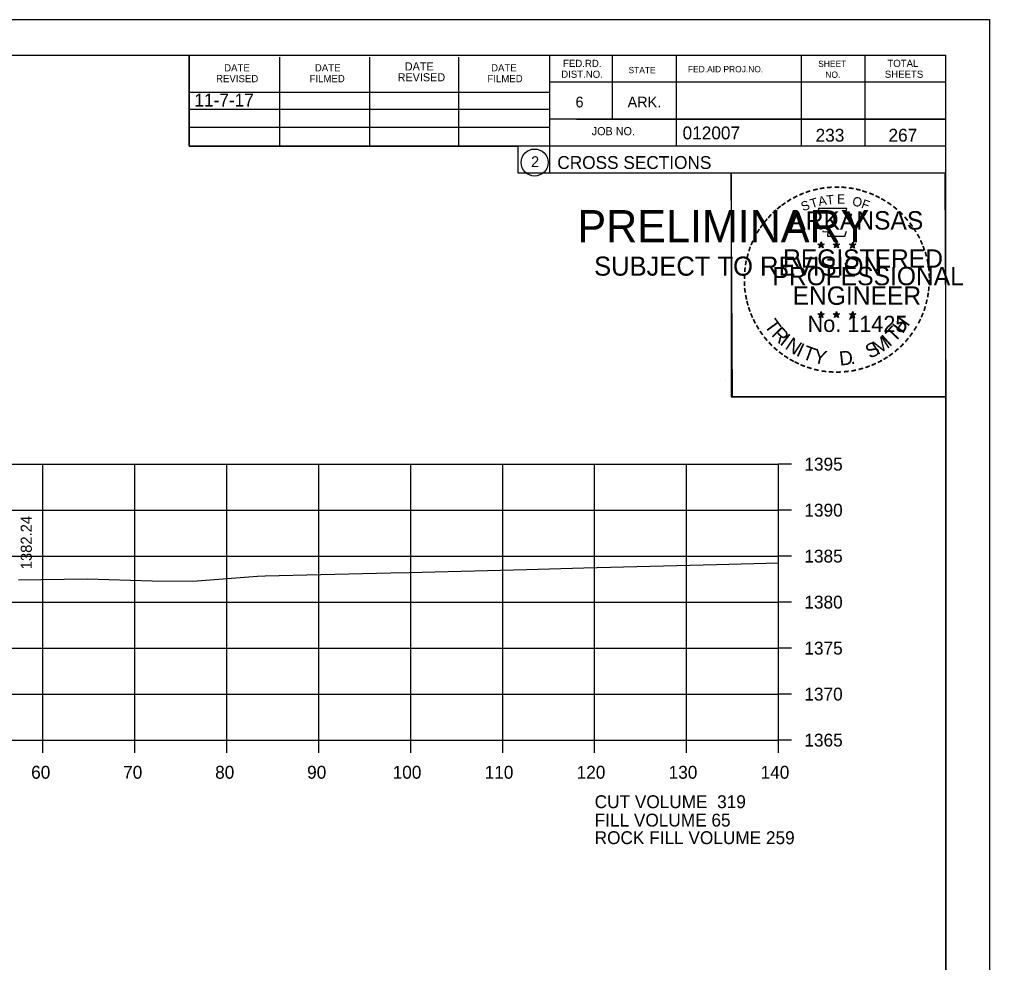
# Model space of a CAD drawing. Extents: x 1374311 to 1383814, y 384102 to 406278.
# Drawn here: x 1382697.5 to 1382803, y 402335.8 to 402438.3 of the extents above; entities that cross this region are included whole.
import ezdxf

# ---------------------------------------------------------------- set-up
doc = ezdxf.new("R2010")
doc.units = 0
for name, color, linetype in [('R_Axis', 7, 'Continuous'), ('R_Axis Annot', 7, 'Continuous'), ('R_Border', 7, 'Continuous'), ('R_Border PE', 7, 'Continuous'), ('R_Border Prem', 7, 'Continuous'), ('R_Exist Surface', 7, 'Continuous'), ('R_Fin Surface', 7, 'Continuous'), ('R_Grid', 7, 'Continuous'), ('R_No Plot', 7, 'Continuous'), ('R_Water', 7, 'Continuous'), ('R_Xsect Elev', 7, 'Continuous')]:
    doc.layers.add(name, color=color, linetype=linetype)

msp = doc.modelspace()

# ---------------------------------------------------------------- linework, layer by layer
at = {"layer": 'R_Axis'}
for p, q in [((1382780.07, 402360), (1382780.07, 402390)), ((1382781.47, 402390), (1382780.07, 402390)), ((1382781.47, 402385), (1382780.07, 402385)), ((1382781.47, 402380), (1382780.07, 402380)), ((1382781.47, 402375), (1382780.07, 402375)), ((1382781.47, 402370), (1382780.07, 402370)), ((1382781.47, 402365), (1382780.07, 402365)), ((1382500.07, 402360), (1382780.07, 402360)), ((1382700.07, 402358.6), (1382700.07, 402360)), ((1382710.07, 402358.6), (1382710.07, 402360)), ((1382720.07, 402358.6), (1382720.07, 402360)), ((1382730.07, 402358.6), (1382730.07, 402360)), ((1382740.07, 402358.6), (1382740.07, 402360)), ((1382750.07, 402358.6), (1382750.07, 402360)), ((1382760.07, 402358.6), (1382760.07, 402360)), ((1382770.07, 402358.6), (1382770.07, 402360)), ((1382780.07, 402358.6), (1382780.07, 402360)), ((1382781.47, 402360), (1382780.07, 402360))]:
    msp.add_line(p, q, dxfattribs=at)
at = {"layer": 'R_Border'}
for p, q in [((1382482.07, 402434.46), (1382798.25, 402434.46)), ((1382715.99, 402424.58), (1382715.99, 402434.46)), ((1382755.15, 402434.46), (1382755.15, 402421.66)), ((1382761.99, 402434.46), (1382761.99, 402427.52)), ((1382768.93, 402434.46), (1382768.93, 402424.58)), ((1382782.51, 402434.46), (1382782.51, 402424.58)), ((1382789.45, 402434.46), (1382789.45, 402424.58)), ((1382798.25, 402229), (1382798.25, 402434.46)), ((1382725.85, 402424.58), (1382725.85, 402434.26)), ((1382735.61, 402424.58), (1382735.61, 402434.26)), ((1382745.29, 402424.58), (1382745.29, 402434.26)), ((1382798.25, 402431.52), (1382755.15, 402431.52)), ((1382798.25, 402431.54), (1382798.25, 402431.54)), ((1382715.99, 402430.44), (1382755.15, 402430.44)), ((1382715.99, 402428.58), (1382755.15, 402428.58)), ((1382798.25, 402427.52), (1382755.15, 402427.52)), ((1382758.11, 402427.52), (1382798.25, 402427.52)), ((1382715.99, 402424.58), (1382715.99, 402426.64)), ((1382715.99, 402426.64), (1382755.15, 402426.64)), ((1382798.25, 402424.58), (1382715.99, 402424.58)), ((1382755.15, 402421.66), (1382798.25, 402421.66))]:
    msp.add_line(p, q, dxfattribs=at)
msp.add_circle((1382753.54, 402422.79), 1.47, dxfattribs=at)
at = {"layer": 'R_Border PE'}
for p, q in [((1382784.34, 402413.91), (1382784.69, 402413.8)), ((1382784.34, 402413.91), (1382784.59, 402413.87)), ((1382784.34, 402413.91), (1382784.57, 402413.79)), ((1382784.47, 402413.5), (1382784.69, 402413.8)), ((1382784.47, 402413.5), (1382784.6, 402413.75)), ((1382784.47, 402413.5), (1382784.68, 402413.72)), ((1382784.69, 402414.16), (1382784.64, 402413.91)), ((1382784.9, 402413.5), (1382784.68, 402413.72)), ((1382784.69, 402413.8), (1382784.69, 402414.16)), ((1382784.69, 402414.16), (1382784.73, 402413.91)), ((1382785.03, 402413.91), (1382784.69, 402413.8)), ((1382784.9, 402413.5), (1382784.69, 402413.8)), ((1382785.03, 402413.91), (1382784.75, 402413.86)), ((1382784.9, 402413.5), (1382784.76, 402413.79)), ((1382785.03, 402413.91), (1382784.83, 402413.81)), ((1382786.01, 402413.91), (1382786.36, 402413.8)), ((1382786.01, 402413.91), (1382786.26, 402413.87)), ((1382786.01, 402413.91), (1382786.24, 402413.79)), ((1382786.14, 402413.5), (1382786.36, 402413.8)), ((1382786.14, 402413.5), (1382786.27, 402413.75)), ((1382786.14, 402413.5), (1382786.35, 402413.72)), ((1382786.36, 402414.16), (1382786.31, 402413.91)), ((1382786.57, 402413.5), (1382786.35, 402413.72)), ((1382786.36, 402413.8), (1382786.36, 402414.16)), ((1382786.36, 402414.16), (1382786.4, 402413.91)), ((1382786.7, 402413.91), (1382786.36, 402413.8)), ((1382786.57, 402413.5), (1382786.36, 402413.8)), ((1382786.7, 402413.91), (1382786.42, 402413.86)), ((1382786.57, 402413.5), (1382786.43, 402413.79)), ((1382786.7, 402413.91), (1382786.5, 402413.81)), ((1382787.77, 402413.9), (1382788.12, 402413.79)), ((1382787.77, 402413.9), (1382788.02, 402413.85)), ((1382787.77, 402413.9), (1382788.01, 402413.78)), ((1382787.9, 402413.49), (1382788.12, 402413.79)), ((1382787.9, 402413.49), (1382788.03, 402413.73)), ((1382787.9, 402413.49), (1382788.12, 402413.71)), ((1382788.12, 402414.15), (1382788.08, 402413.9)), ((1382788.12, 402413.79), (1382788.12, 402414.15)), ((1382788.12, 402414.15), (1382788.17, 402413.9)), ((1382788.47, 402413.9), (1382788.12, 402413.79)), ((1382788.33, 402413.49), (1382788.12, 402413.79)), ((1382788.33, 402413.49), (1382788.12, 402413.7)), ((1382788.47, 402413.9), (1382788.18, 402413.85)), ((1382788.33, 402413.49), (1382788.2, 402413.78)), ((1382788.47, 402413.9), (1382788.26, 402413.8)), ((1382784.33, 402406.34), (1382784.68, 402406.23)), ((1382784.33, 402406.34), (1382784.59, 402406.29)), ((1382784.33, 402406.34), (1382784.57, 402406.22)), ((1382784.47, 402405.93), (1382784.68, 402406.23)), ((1382784.47, 402405.93), (1382784.59, 402406.17)), ((1382784.47, 402405.93), (1382784.68, 402406.15)), ((1382784.68, 402406.59), (1382784.64, 402406.34)), ((1382784.68, 402406.23), (1382784.68, 402406.59)), ((1382784.68, 402406.59), (1382784.73, 402406.34)), ((1382785.03, 402406.34), (1382784.68, 402406.23)), ((1382784.89, 402405.93), (1382784.68, 402406.23)), ((1382784.89, 402405.93), (1382784.68, 402406.14)), ((1382785.03, 402406.34), (1382784.74, 402406.29)), ((1382784.89, 402405.93), (1382784.76, 402406.22)), ((1382785.03, 402406.34), (1382784.82, 402406.24)), ((1382786, 402406.34), (1382786.35, 402406.23)), ((1382786, 402406.34), (1382786.25, 402406.29)), ((1382786, 402406.34), (1382786.24, 402406.22)), ((1382786.13, 402405.93), (1382786.35, 402406.23)), ((1382786.13, 402405.93), (1382786.26, 402406.17)), ((1382786.13, 402405.93), (1382786.35, 402406.15)), ((1382786.35, 402406.59), (1382786.31, 402406.34)), ((1382786.35, 402406.23), (1382786.35, 402406.59)), ((1382786.35, 402406.59), (1382786.4, 402406.34)), ((1382786.7, 402406.34), (1382786.35, 402406.23)), ((1382786.56, 402405.93), (1382786.35, 402406.23)), ((1382786.56, 402405.93), (1382786.35, 402406.14)), ((1382786.7, 402406.34), (1382786.41, 402406.29)), ((1382786.56, 402405.93), (1382786.43, 402406.22)), ((1382786.7, 402406.34), (1382786.49, 402406.24)), ((1382787.77, 402406.33), (1382788.12, 402406.22)), ((1382787.77, 402406.33), (1382788.02, 402406.28)), ((1382787.77, 402406.33), (1382788.01, 402406.21)), ((1382787.9, 402405.92), (1382788.12, 402406.22)), ((1382787.9, 402405.92), (1382788.03, 402406.16)), ((1382787.9, 402405.92), (1382788.12, 402406.14)), ((1382788.12, 402406.58), (1382788.08, 402406.33)), ((1382788.12, 402406.22), (1382788.12, 402406.58)), ((1382788.12, 402406.58), (1382788.17, 402406.33)), ((1382788.46, 402406.33), (1382788.12, 402406.22)), ((1382788.33, 402405.92), (1382788.12, 402406.22)), ((1382788.33, 402405.92), (1382788.12, 402406.13)), ((1382788.46, 402406.33), (1382788.18, 402406.28)), ((1382788.33, 402405.92), (1382788.19, 402406.21)), ((1382788.46, 402406.33), (1382788.26, 402406.23))]:
    msp.add_line(p, q, dxfattribs=at)
for points in [[(1382784.38, 402417.79), (1382784.65, 402416.96)], [(1382787.89, 402416.87), (1382788.03, 402417.15), (1382787.35, 402417.13), (1382787.49, 402417.79), (1382784.38, 402417.79)], [(1382784.87, 402415.37), (1382784.87, 402415.28), (1382785.43, 402415.26), (1382785.38, 402414.79), (1382787.25, 402414.79), (1382787.45, 402415.32)], [(1382784.69, 402414.16), (1382784.9, 402413.5), (1382784.34, 402413.91), (1382785.03, 402413.91), (1382784.47, 402413.5), (1382784.69, 402414.16)], [(1382786.36, 402414.16), (1382786.57, 402413.5), (1382786.01, 402413.91), (1382786.7, 402413.91), (1382786.14, 402413.5), (1382786.36, 402414.16)], [(1382788.12, 402414.15), (1382788.33, 402413.49), (1382787.77, 402413.9), (1382788.47, 402413.9), (1382787.9, 402413.49), (1382788.12, 402414.15)], [(1382784.68, 402406.59), (1382784.89, 402405.93), (1382784.33, 402406.34), (1382785.03, 402406.34), (1382784.47, 402405.93), (1382784.68, 402406.59)], [(1382786.35, 402406.59), (1382786.56, 402405.93), (1382786, 402406.34), (1382786.7, 402406.34), (1382786.13, 402405.93), (1382786.35, 402406.59)], [(1382788.12, 402406.58), (1382788.33, 402405.92), (1382787.77, 402406.33), (1382788.46, 402406.33), (1382787.9, 402405.92), (1382788.12, 402406.58)]]:
    msp.add_lwpolyline(points, dxfattribs=at)
for centre, radius in [((1382784.68, 402413.8), 0.172), ((1382784.68, 402413.8), 0.145), ((1382784.68, 402413.8), 0.116), ((1382784.68, 402413.8), 0.0991), ((1382784.68, 402413.8), 0.0747), ((1382784.68, 402413.8), 0.0495), ((1382784.68, 402413.8), 0.0296), ((1382786.35, 402413.8), 0.172), ((1382786.35, 402413.8), 0.145), ((1382786.35, 402413.8), 0.116), ((1382786.35, 402413.8), 0.0991), ((1382786.35, 402413.8), 0.0747), ((1382786.35, 402413.8), 0.0495), ((1382786.35, 402413.8), 0.0296), ((1382788.12, 402413.79), 0.172), ((1382788.12, 402413.79), 0.145), ((1382788.12, 402413.79), 0.116), ((1382788.12, 402413.79), 0.0991), ((1382788.12, 402413.79), 0.0747), ((1382788.12, 402413.79), 0.0495), ((1382788.12, 402413.79), 0.0296), ((1382784.68, 402406.23), 0.172), ((1382784.68, 402406.23), 0.145), ((1382784.68, 402406.23), 0.116), ((1382784.68, 402406.23), 0.0991), ((1382784.68, 402406.23), 0.0747), ((1382784.68, 402406.23), 0.0495), ((1382784.68, 402406.23), 0.0296), ((1382786.35, 402406.23), 0.172), ((1382786.35, 402406.23), 0.145), ((1382786.35, 402406.23), 0.116), ((1382786.35, 402406.23), 0.0991), ((1382786.35, 402406.23), 0.0747), ((1382786.35, 402406.23), 0.0495), ((1382786.35, 402406.23), 0.0296), ((1382788.12, 402406.22), 0.172), ((1382788.12, 402406.22), 0.145), ((1382788.12, 402406.22), 0.116), ((1382788.12, 402406.22), 0.0991), ((1382788.12, 402406.22), 0.0747), ((1382788.12, 402406.22), 0.0495), ((1382788.12, 402406.22), 0.0296)]:
    msp.add_circle(centre, radius, dxfattribs=at)
at = {"layer": 'R_Exist Surface'}
msp.add_lwpolyline([(1382697.43, 402377.43), (1382704.89, 402377.54), (1382711.98, 402377.33), (1382716.4, 402377.27), (1382723.41, 402377.81), (1382724.25, 402377.86), (1382736.37, 402378.15), (1382737.92, 402378.18), (1382739.89, 402378.23), (1382752.65, 402378.54), (1382758.89, 402378.71), (1382773.32, 402379.09), (1382780.07, 402379.28)], dxfattribs=at)
at = {"layer": 'R_Grid'}
for p, q in [((1382500.07, 402390), (1382780.07, 402390)), ((1382700.07, 402360), (1382700.07, 402390)), ((1382710.07, 402360), (1382710.07, 402390)), ((1382720.07, 402360), (1382720.07, 402390)), ((1382730.07, 402360), (1382730.07, 402390)), ((1382740.07, 402360), (1382740.07, 402390)), ((1382750.07, 402360), (1382750.07, 402390)), ((1382760.07, 402360), (1382760.07, 402390)), ((1382770.07, 402360), (1382770.07, 402390)), ((1382780.07, 402360), (1382780.07, 402390)), ((1382500.07, 402385), (1382780.07, 402385)), ((1382500.07, 402380), (1382780.07, 402380)), ((1382500.07, 402375), (1382780.07, 402375)), ((1382500.07, 402370), (1382780.07, 402370)), ((1382500.07, 402365), (1382780.07, 402365)), ((1382500.07, 402360), (1382780.07, 402360))]:
    msp.add_line(p, q, dxfattribs=at)
at = {"layer": 'R_No Plot'}
for p, q in [((1382469.67, 402438.35), (1382803, 402438.35)), ((1382774.29, 402399.2), (1382774.29, 402399.2))]:
    msp.add_line(p, q, dxfattribs=at)
for points in [[(1382469.66, 402438.35), (1382803, 402438.35), (1382803, 402225.01), (1382469.66, 402225.01)], [(1382715.99, 402434.46), (1382715.99, 402424.58), (1382751.72, 402424.58), (1382751.72, 402421.66), (1382774.92, 402421.66), (1382774.92, 402397.32), (1382798.25, 402397.32), (1382798.25, 402229), (1382482.07, 402229), (1382482.07, 402434.46)], [(1382774.92, 402421.66), (1382798.13, 402421.66), (1382798.25, 402397.32), (1382775.04, 402397.32)]]:
    msp.add_lwpolyline(points, close=True, dxfattribs=at)

# ---------------------------------------------------------------- texts
at = {"layer": 'R_Axis Annot'}
for s, p in [('1395', (1382782.87, 402389.3)), ('1390', (1382782.87, 402384.3)), ('1385', (1382782.87, 402379.3)), ('1380', (1382782.87, 402374.3)), ('1375', (1382782.87, 402369.3)), ('1370', (1382782.87, 402364.3)), ('1365', (1382782.87, 402359.3)), ('60', (1382698.81, 402355.8)), ('70', (1382708.81, 402355.8)), ('80', (1382718.81, 402355.8)), ('90', (1382728.81, 402355.8)), ('100', (1382738.11, 402355.8)), ('110', (1382748.11, 402355.8)), ('120', (1382758.11, 402355.8)), ('130', (1382768.11, 402355.8)), ('140', (1382778.11, 402355.8)), ('CUT VOLUME  319', (1382760.07, 402352.6)), ('FILL VOLUME 65', (1382760.07, 402350.6))]:
    msp.add_text(s, height=1.4, dxfattribs=at).set_placement(p)
at = {"layer": 'R_Border'}
for s, height, p in [('DATE', 0.782, (1382719.79, 402432.7)), ('DATE', 0.782, (1382729.65, 402432.7)), ('DATE', 0.879, (1382739.43, 402432.8)), ('DATE', 0.782, (1382748.81, 402432.7)), ('FED.RD.', 0.782, (1382756.63, 402433.18)), ('SHEET', 0.684, (1382784.37, 402433.18)), ('TOTAL', 0.782, (1382791.89, 402433.18)), ('REVISED', 0.782, (1382718.91, 402431.52)), ('REVISED', 0.879, (1382738.65, 402431.62)), ('DIST.NO.', 0.782, (1382756.43, 402432)), ('STATE', 0.684, (1382763.75, 402432.5)), ('FED.AID PROJ.NO.', 0.684, (1382770.21, 402432.6)), ('NO.', 0.684, (1382785.15, 402432)), ('SHEETS', 0.782, (1382791.61, 402432)), ('FILMED', 0.782, (1382729.07, 402431.52)), ('FILMED', 0.782, (1382748.41, 402431.52)), ('6', 1.17, (1382757.99, 402428.78)), ('ARK.', 1.172, (1382763.65, 402428.78)), ('JOB NO.', 0.879, (1382759.75, 402425.76)), ('012007', 1.4, (1382769.63, 402425.31)), ('2', 1.17, (1382753.16, 402422.3)), ('CROSS SECTIONS', 1.4, (1382756.01, 402422.09))]:
    msp.add_text(s, height=height, rotation=360, dxfattribs=at).set_placement(p)
at = {"layer": 'R_Border PE'}
for s, height, rotation, p in [('-', 1.6, 19.1761, (1382783.12, 402418.92)), ('-', 1.6, 13.6301, (1382783.87, 402419.16)), ('-', 1.6, 10.2193, (1382784.55, 402419.32)), ('-', 1.6, 5.8968, (1382785.28, 402419.43)), ('-', 1.6, 0.1862, (1382786.05, 402419.5)), ('-', 1.6, 357.743, (1382786.78, 402419.49)), ('-', 1.6, 352.1617, (1382787.52, 402419.43)), ('-', 1.6, 347.2049, (1382788.24, 402419.32)), ('-', 1.6, 342.3362, (1382788.87, 402419.16)), ('-', 1.6, 34.0636, (1382781.26, 402417.96)), ('-', 1.6, 28.7918, (1382781.86, 402418.33)), ('-', 1.6, 24.3072, (1382782.49, 402418.65)), ('S', 1, 21.594, (1382782.73, 402417.47)), ('T', 1, 16.4036, (1382783.65, 402417.8)), ('A', 1, 11.2132, (1382784.47, 402418.05)), ('T', 1, 6.0228, (1382785.32, 402418.21)), ('E', 1, 0.8323, (1382786.43, 402418.32)), ('O', 1, 350.4515, (1382788.03, 402418.11)), ('F', 1, 340.0707, (1382788.98, 402417.89)), ('-', 1.6, 337.8551, (1382789.61, 402418.94)), ('-', 1.6, 334.1211, (1382790.24, 402418.67)), ('-', 1.6, 329.6409, (1382790.82, 402418.39)), ('-', 1.6, 42.9622, (1382779.77, 402416.77)), ('-', 1.6, 38.9507, (1382780.21, 402417.19)), ('-', 1.6, 36.2317, (1382780.68, 402417.56)), ('-', 1.6, 325.8627, (1382791.46, 402418.02)), ('-', 1.6, 320.5297, (1382792.07, 402417.6)), ('-', 1.6, 315.5786, (1382792.67, 402417.11)), ('-', 1.6, 50.6142, (1382778.92, 402415.81)), ('-', 1.6, 48.423, (1382779.33, 402416.29)), ('ARKANSAS', 2, 360, (1382781.23, 402415.5)), ('-', 1.6, 309.8797, (1382793.24, 402416.56)), ('-', 1.6, 58.0706, (1382778.18, 402414.71)), ('-', 1.6, 54.2325, (1382778.51, 402415.24)), ('-', 1.6, 306.6522, (1382793.77, 402415.96)), ('-', 1.4, 303.6753, (1382794.25, 402415.39)), ('-', 1.6, 62.8713, (1382777.87, 402414.1)), ('-', 1.6, 299.6684, (1382794.57, 402414.78)), ('-', 1.6, 294.6628, (1382794.89, 402414.17)), ('-', 1.6, 72.3945, (1382777.39, 402412.86)), ('-', 1.6, 67.7743, (1382777.61, 402413.49)), ('REGISTERED', 2, 360, (1382780.55, 402411.35)), ('DWB', 0.01, 360, (1382784.67, 402413.79)), ('DWB', 0.01, 360, (1382786.34, 402413.79)), ('DWB', 0.01, 360, (1382788.11, 402413.78)), ('-', 1.6, 290.5728, (1382795.15, 402413.59)), ('-', 1.6, 75.461, (1382777.2, 402412.14)), ('-', 1.6, 285.1233, (1382795.39, 402413.01)), ('-', 1.6, 280.5493, (1382795.59, 402412.27)), ('-', 1.6, 85.1863, (1382776.99, 402410.74)), ('-', 1.6, 81.2013, (1382777.06, 402411.43)), ('PROFESSIONAL', 2, 360, (1382779.4, 402409.45)), ('-', 1.6, 276.5962, (1382795.75, 402411.5)), ('-', 1.6, 89.0622, (1382776.96, 402410.04)), ('-', 1.6, 274.3301, (1382795.81, 402410.78)), ('-', 1.6, 94.1959, (1382777, 402409.31)), ('-', 1.6, 98.9479, (1382777.07, 402408.65)), ('ENGINEER', 2, 360, (1382781.59, 402407.32)), ('-', 1.6, 263.5172, (1382795.82, 402409.48)), ('-', 1.6, 269.9407, (1382795.84, 402410.15)), ('-', 1.6, 101.7149, (1382777.21, 402407.91)), ('-', 1.6, 260.9953, (1382795.75, 402408.83)), ('-', 1.6, 105.4578, (1382777.37, 402407.32)), ('-', 1.6, 109.0874, (1382777.58, 402406.69)), ('-', 1.6, 252.8681, (1382795.46, 402407.43)), ('-', 1.6, 255.7626, (1382795.64, 402408.15)), ('-', 1.6, 114.0643, (1382777.84, 402406.09)), ('No. 11425', 1.757, 360, (1382783.22, 402404.37)), ('DWB', 0.01, 360, (1382784.67, 402406.22)), ('DWB', 0.01, 360, (1382786.34, 402406.22)), ('DWB', 0.01, 360, (1382788.1, 402406.21)), ('H', 1.54, 54.6088, (1382793.56, 402404.1)), ('-', 1.6, 247.8887, (1382795.24, 402406.76)), ('-', 1.6, 115.7289, (1382778.14, 402405.47)), ('-', 1.6, 120.4471, (1382778.5, 402404.89)), ('T', 1.54, 306.0406, (1382778.44, 402405.06)), ('R', 1.54, 314.005, (1382779.2, 402404.02)), ('T', 1.54, 46.6444, (1382792.67, 402403.16)), ('-', 1.6, 239.0712, (1382794.58, 402405.38)), ('-', 1.6, 244.6197, (1382794.98, 402406.13)), ('-', 1.6, 125.8934, (1382778.9, 402404.33)), ('-', 1.6, 130.7181, (1382779.36, 402403.77)), ('I', 1.54, 321.9694, (1382780.1, 402403.08)), ('M', 1.54, 32.6563, (1382790.83, 402401.83)), ('I', 1.54, 42.1136, (1382792.11, 402402.68)), ('-', 1.6, 233.8452, (1382794.18, 402404.73)), ('-', 1.6, 134.2238, (1382779.88, 402403.23)), ('N', 1.54, 326.5002, (1382780.67, 402402.61)), ('I', 1.54, 335.3603, (1382781.88, 402401.83)), ('T', 1.54, 339.8912, (1382782.54, 402401.5)), ('S', 1.54, 26.9312, (1382789.99, 402401.43)), ('-', 1.6, 225.7653, (1382793.27, 402403.6)), ('-', 1.6, 231.2538, (1382793.75, 402404.16)), ('-', 1.6, 138.9338, (1382780.41, 402402.76)), ('-', 1.6, 144.6463, (1382780.96, 402402.36)), ('-', 1.6, 148.0898, (1382781.52, 402401.99)), ('Y', 1.54, 347.8556, (1382783.76, 402401.05)), ('D', 1.54, 6.3969, (1382786.74, 402400.7)), ('-', 1.6, 212.2491, (1382791.67, 402402.23)), ('-', 1.6, 215.7363, (1382792.2, 402402.61)), ('-', 1.6, 221.0851, (1382792.75, 402403.09)), ('-', 1.6, 151.5704, (1382782.1, 402401.66)), ('-', 1.6, 154.6002, (1382782.62, 402401.42)), ('-', 1.6, 158.5612, (1382783.25, 402401.16)), ('.', 1.54, 13.7642, (1382787.93, 402400.82)), ('-', 1.6, 200.7184, (1382789.86, 402401.29)), ('-', 1.6, 204.2516, (1382790.48, 402401.56)), ('-', 1.6, 207.3568, (1382791.11, 402401.88)), ('-', 1.6, 162.7983, (1382783.93, 402400.95)), ('-', 1.6, 167.5555, (1382784.65, 402400.78)), ('-', 1.6, 173.1155, (1382785.42, 402400.67)), ('-', 1.6, 176.5183, (1382786.17, 402400.62)), ('-', 1.6, 181.5918, (1382786.91, 402400.64)), ('-', 1.6, 185.8167, (1382787.72, 402400.72)), ('-', 1.6, 191.2858, (1382788.46, 402400.85)), ('-', 1.6, 195.4743, (1382789.19, 402401.05))]:
    msp.add_text(s, height=height, rotation=rotation, dxfattribs=at).set_placement(p)
at = {"layer": 'R_Border Prem'}
for s, height, p in [('PRELIMINARY', 3.5, (1382758.2, 402414.12)), ('DWB', 0.01, (1382758.95, 402415.97)), ('SUBJECT TO REVISION', 2.0751, (1382760.01, 402410.49))]:
    msp.add_text(s, height=height, rotation=360, dxfattribs=at).set_placement(p)
at = {"layer": 'R_Fin Surface'}
for s, p in [('11-7-17', (1382716.56, 402428.88)), ('ROCK FILL VOLUME 259', (1382760.07, 402348.69))]:
    msp.add_text(s, height=1.4, dxfattribs=at).set_placement(p)
at = {"layer": 'R_Water'}
for s, p in [('233', (1382784.09, 402425.06)), ('267', (1382792.01, 402425.06))]:
    msp.add_text(s, height=1.4, rotation=360, dxfattribs=at).set_placement(p)
at = {"layer": 'R_Xsect Elev'}
msp.add_text('1382.24', height=1.2, rotation=90, dxfattribs=at).set_placement((1382698.88, 402378.57))

doc.saveas('drawing.dxf')
